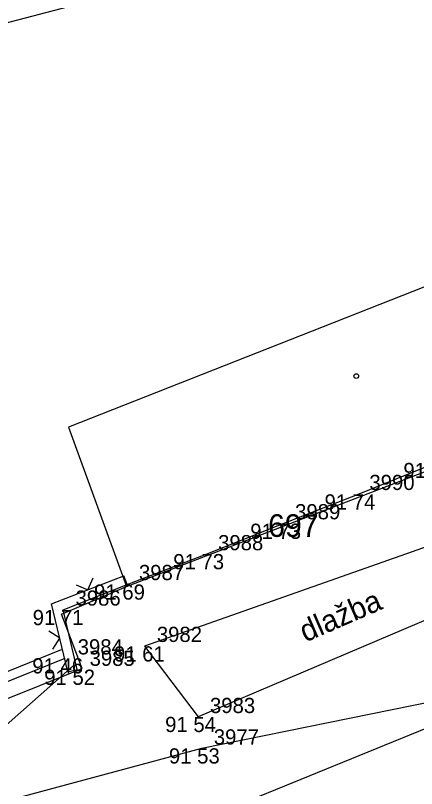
# Model space of a CAD drawing. Extents: x -711081 to -709338, y -1025122 to -1024092.
# Drawn here: x -710294.12 to -710286.72, y -1024729.91 to -1024715.67 of the extents above; entities that cross this region are included whole.
import ezdxf

# ---------------------------------------------------------------- set-up
doc = ezdxf.new("R2010")
doc.units = 0
for name, color, linetype in [('Ex_Minor Contours', 7, 'Continuous'), ('Z_body', 7, 'Continuous'), ('Z_body_cisla', 7, 'Continuous'), ('Z_body_vysky_redukovane', 7, 'Continuous'), ('Z_budova', 7, 'Continuous'), ('Z_katastr_cisla_stavebni', 7, 'Continuous'), ('Z_katastr_hranice', 7, 'Continuous'), ('Z_katastr_hranice_katastralniho_uzemi', 7, 'Continuous'), ('Z_katastr_znacky_budov', 7, 'Continuous'), ('Z_ploty', 7, 'Continuous'), ('Z_ploty_znacky', 7, 'Continuous'), ('Z_popisy', 7, 'Continuous'), ('Z_rozhranni', 7, 'Continuous'), ('Z_vstupy', 7, 'Continuous')]:
    doc.layers.add(name, color=color, linetype=linetype)

# ---------------------------------------------------------------- blocks, each defined once
blk = doc.blocks.new('POINT_DISPLAY')
blk.add_line((0, 0), (0, 0))
blk = doc.blocks.new('Z212')
for p, q in [((-0.17, 0.17), (0, 0)), ((0, 0), (0.17, 0.17))]:
    blk.add_line(p, q)

msp = doc.modelspace()

# ---------------------------------------------------------------- linework, layer by layer
at = {"layer": 'Ex_Minor Contours'}
msp.add_lwpolyline([(-710293.053, -1024727.65), (-710295.579, -1024729.882)], dxfattribs=at)
at = {"layer": 'Z_budova'}
for p, q in [((-710289.18, -1024725.03), (-710287.81, -1024724.49)), ((-710292.06, -1024726.15), (-710290.6, -1024725.59)), ((-710292.06, -1024726.15), (-710292.12, -1024725.99))]:
    msp.add_line(p, q, dxfattribs=at)
at = {"layer": 'Z_katastr_hranice'}
for p, q in [((-710298.62, -1024716.94), (-710291.28, -1024715.01)), ((-710286.15, -1024720.5), (-710293.14, -1024723.25)), ((-710293.14, -1024723.25), (-710292.07, -1024726.19)), ((-710292.07, -1024726.19), (-710284.98, -1024723.46)), ((-710293.27, -1024726.7), (-710292.07, -1024726.19)), ((-710292.89, -1024727.7), (-710293.27, -1024726.7)), ((-710320.54, -1024738.79), (-710292.89, -1024727.7))]:
    msp.add_line(p, q, dxfattribs=at)
at = {"layer": 'Z_katastr_hranice_katastralniho_uzemi'}
msp.add_line((-710277.4, -1024725.07), (-710392.31, -1024771.94), dxfattribs=at)
msp.add_line((-710277.4, -1024725.07), (-710392.31, -1024771.94), dxfattribs=at)
at = {"layer": 'Z_katastr_znacky_budov'}
msp.add_circle((-710287.832, -1024722.31), 0.0437, dxfattribs=at)
at = {"layer": 'Z_ploty'}
for p, q in [((-710293.45, -1024726.51), (-710292.12, -1024725.99)), ((-710293.24, -1024726.62), (-710292.06, -1024726.15)), ((-710293.15, -1024727.76), (-710293.45, -1024726.51)), ((-710292.98, -1024727.72), (-710293.24, -1024726.62)), ((-710299.31, -1024729.78), (-710293.27, -1024727.35)), ((-710299.24, -1024729.94), (-710293.2, -1024727.51)), ((-710293.15, -1024727.76), (-710292.98, -1024727.72))]:
    msp.add_line(p, q, dxfattribs=at)
at = {"layer": 'Z_rozhranni'}
for p, q in [((-710285.2, -1024724.98), (-710291.74, -1024727.29)), ((-710284.69, -1024726.01), (-710290.75, -1024728.59)), ((-710291.74, -1024727.29), (-710290.75, -1024728.59)), ((-710290.68, -1024729.17), (-710284.35, -1024727.88)), ((-710296.44, -1024730.71), (-710290.68, -1024729.17))]:
    msp.add_line(p, q, dxfattribs=at)
at = {"layer": 'Z_vstupy'}
for p, q in [((-710287.81, -1024724.49), (-710286.38, -1024723.91)), ((-710290.6, -1024725.59), (-710289.18, -1024725.03))]:
    msp.add_line(p, q, dxfattribs=at)

# ---------------------------------------------------------------- block references
at = {"layer": 'Z_body'}
for p in [(-710287.81, -1024724.49), (-710289.18, -1024725.03), (-710290.6, -1024725.59), (-710292.06, -1024726.15), (-710293.24, -1024726.62), (-710291.74, -1024727.29), (-710293.2, -1024727.51), (-710292.98, -1024727.72), (-710290.75, -1024728.59), (-710290.68, -1024729.17)]:
    msp.add_blockref('POINT_DISPLAY', p, dxfattribs=at)
at = {"layer": 'Z_ploty_znacky'}
for p, rotation in [((-710292.78, -1024726.25), 21.7), ((-710293.3, -1024727.14), 103.3)]:
    msp.add_blockref('Z212', p, dxfattribs=dict(at, rotation=rotation))

# ---------------------------------------------------------------- texts
at = {"layer": 'Z_body_cisla'}
for s, p in [('3990', (-710287.59, -1024724.41)), ('3989', (-710288.96, -1024724.95)), ('3988', (-710290.38, -1024725.52)), ('3987', (-710291.84, -1024726.07)), ('3986', (-710293.01, -1024726.54)), ('3982', (-710291.51, -1024727.21)), ('3984', (-710292.97, -1024727.44)), ('3985', (-710292.75, -1024727.65)), ('3983', (-710290.53, -1024728.52)), ('3977', (-710290.46, -1024729.1))]:
    msp.add_text(s, height=0.28, dxfattribs=at).set_placement(p)
at = {"layer": 'Z_body_vysky_redukovane'}
for s, p in [('91 70', (-710286.963, -1024724.19)), ('91 74', (-710288.417, -1024724.77)), ('91 73', (-710289.787, -1024725.31)), ('91 73', (-710291.207, -1024725.87)), ('91 69', (-710292.667, -1024726.43)), ('91 71', (-710293.8, -1024726.9)), ('91 61', (-710292.3, -1024727.57)), ('91 46', (-710293.807, -1024727.79)), ('91 52', (-710293.587, -1024728)), ('91 54', (-710291.357, -1024728.87)), ('91 53', (-710291.287, -1024729.45))]:
    msp.add_text(s, height=0.28, dxfattribs=at).set_placement(p)
at = {"layer": 'Z_katastr_cisla_stavebni'}
msp.add_text('697', height=0.4175, dxfattribs=at).set_placement((-710289.459, -1024725.274))
at = {"layer": 'Z_popisy'}
msp.add_text('dlažba', height=0.4, rotation=23.4, dxfattribs=at).set_placement((-710288.77, -1024727.22))

doc.saveas('drawing.dxf')
